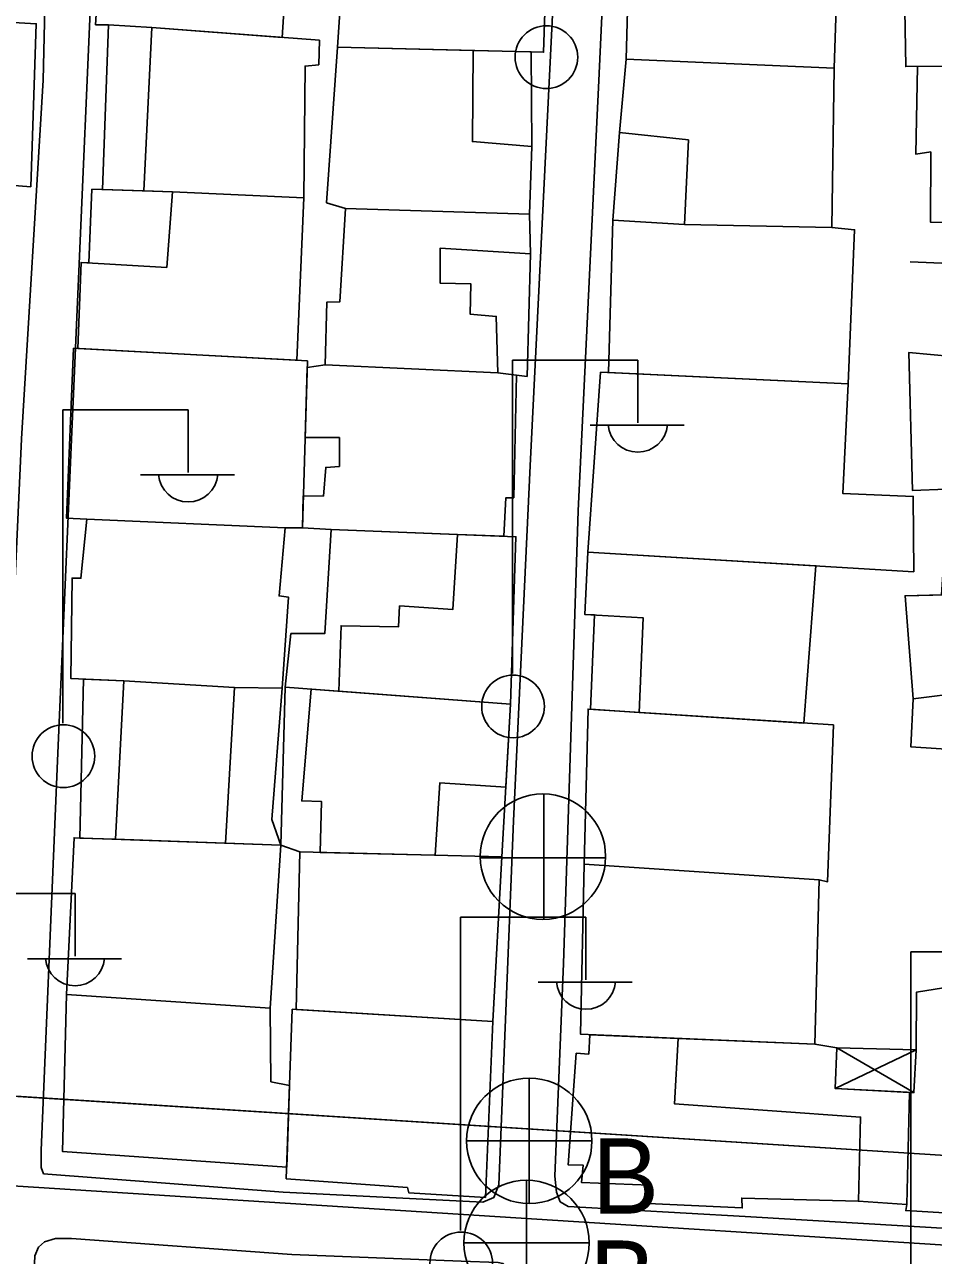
# Model space of a CAD drawing. Extents: x 417997 to 421451, y 4451742 to 4455216.
# Drawn here: x 420275.9 to 420326.7, y 4453419.3 to 4453488 of the extents above; entities that cross this region are included whole.
import ezdxf

# ---------------------------------------------------------------- set-up
doc = ezdxf.new("R2010")
doc.units = 0
for name, color, linetype in [('ADAKENARI', 7, 'Continuous'), ('B_Mesken', 7, 'Continuous'), ('B_Sundurma', 7, 'Continuous'), ('B_Teras', 7, 'Continuous'), ('KALDIRIM', 7, 'Continuous'), ('PL_TİCK', 7, 'Continuous'), ('S_Elektrik_Diregi', 7, 'Continuous'), ('S_Rogar_Kapagi', 7, 'Continuous'), ('S_Rogar_Kapagi_Buski', 7, 'Continuous'), ('Sinir_Duvar_tek_tarafa_ait', 7, 'Continuous'), ('TR_TİCK', 7, 'Continuous'), ('Yol_Sose', 7, 'Continuous')]:
    doc.layers.add(name, color=color, linetype=linetype)

msp = doc.modelspace()

# ---------------------------------------------------------------- linework, layer by layer
at = {"layer": 'ADAKENARI'}
msp.add_line((420437.706, 4453417.855), (420248.324, 4453429.917), dxfattribs=at)
msp.add_line((420437.706, 4453417.855), (420248.324, 4453429.917), dxfattribs=at)
at = {"layer": 'B_Mesken'}
for points in [[(420280.624, 4453487.983), (420279.908, 4453487.991), (420280.456, 4453496.802), (420281.237, 4453496.774), (420290.901, 4453496.226), (420290.318, 4453487.288), (420283.043, 4453487.839)], [(420293.007, 4453491.975), (420293.007, 4453495.759), (420305.208, 4453495.365), (420304.923, 4453486.458), (420293.421, 4453486.75), (420293.743, 4453491.804)], [(420325.095, 4453488.815), (420325.14, 4453485.659), (420340.216, 4453485.776), (420340.104, 4453494.978), (420328.284, 4453494.505), (420328.157, 4453488.874)], [(420264.558, 4453488.75), (420276.593, 4453488.052), (420276.291, 4453478.953), (420263.203, 4453480.003), (420263.232, 4453481.656), (420264.158, 4453481.76)], [(420280.624, 4453487.983), (420280.297, 4453478.803), (420282.608, 4453478.723), (420284.201, 4453478.667), (420291.528, 4453478.332), (420291.602, 4453485.688), (420292.373, 4453485.759), (420292.408, 4453487.13), (420283.043, 4453487.839)], [(420304.223, 4453486.476), (420304.272, 4453481.19), (420304.143, 4453477.419), (420293.869, 4453477.739), (420292.802, 4453478.062), (420293.421, 4453486.75), (420300.989, 4453486.558)], [(420309.161, 4453481.97), (420308.788, 4453477.091), (420312.795, 4453476.853), (420321.022, 4453476.683), (420321.151, 4453485.573), (420309.529, 4453486.066)], [(420338.737, 4453485.765), (420338.656, 4453476.342), (420330.155, 4453476.179), (420330.035, 4453476.902), (420326.52, 4453476.98), (420326.534, 4453480.898), (420325.709, 4453480.769), (420325.806, 4453485.665)], [(420279.698, 4453478.824), (420284.201, 4453478.667), (420291.528, 4453478.332), (420291.15, 4453469.265), (420278.921, 4453469.92), (420279.098, 4453474.73), (420279.536, 4453474.704)], [(420304.188, 4453475.204), (420304, 4453468.363), (420302.358, 4453468.565), (420292.726, 4453469.009), (420292.813, 4453472.504), (420293.545, 4453472.523), (420293.869, 4453477.739), (420304.143, 4453477.419)], [(420321.925, 4453467.959), (420322.286, 4453476.549), (420321.022, 4453476.683), (420312.795, 4453476.853), (420308.788, 4453477.091), (420308.539, 4453468.58)], [(420327.732, 4453469.475), (420325.321, 4453469.706), (420325.51, 4453461.998), (420327.393, 4453462.075), (420327.214, 4453458.19), (420339.88, 4453457.639), (420339.992, 4453458.158), (420341.35, 4453469.324), (420327.766, 4453470.212)], [(420291.74, 4453469.233), (420291.453, 4453459.908), (420290.494, 4453459.919), (420279.412, 4453460.399), (420278.283, 4453460.457), (420278.679, 4453469.933)], [(420303.412, 4453468.435), (420303.259, 4453461.592), (420302.815, 4453461.589), (420302.693, 4453459.444), (420300.108, 4453459.544), (420293.071, 4453459.815), (420291.453, 4453459.908), (420291.508, 4453461.693), (420292.626, 4453461.688), (420292.756, 4453463.283), (420293.525, 4453463.342), (420293.52, 4453464.947), (420291.608, 4453464.96), (420291.729, 4453468.866), (420292.726, 4453469.009), (420302.358, 4453468.565)], [(420308.094, 4453468.601), (420307.395, 4453458.555), (420325.588, 4453457.466), (420325.556, 4453461.665), (420321.623, 4453461.834), (420321.925, 4453467.959)], [(420281.492, 4453451.372), (420278.518, 4453451.505), (420278.597, 4453457.113), (420279.089, 4453457.099), (420279.412, 4453460.399), (420290.494, 4453459.919), (420290.151, 4453456.115), (420290.679, 4453456.046), (420290.329, 4453450.969), (420287.662, 4453451.005)], [(420290.488, 4453451.027), (420290.814, 4453454.007), (420292.708, 4453454.009), (420293.071, 4453459.815), (420303.381, 4453459.418), (420303.082, 4453450.073)], [(420307.755, 4453455.053), (420307.54, 4453449.786), (420310.259, 4453449.611), (420319.449, 4453449.018), (420320.13, 4453457.793), (420307.395, 4453458.555), (420307.22, 4453455.084)], [(420325.552, 4453450.372), (420325.43, 4453447.683), (420331.659, 4453447.287), (420331.66, 4453448.018), (420338.964, 4453447.659), (420339.131, 4453448.953), (420339.623, 4453456.467), (420339.88, 4453457.639), (420327.269, 4453458.188), (420327.132, 4453456.165), (420325.104, 4453456.124)], [(420290.248, 4453442.211), (420287.169, 4453442.318), (420281.017, 4453442.533), (420279.036, 4453442.602), (420279.236, 4453451.473), (420281.492, 4453451.372), (420287.662, 4453451.005), (420290.329, 4453450.969), (420289.754, 4453443.628)], [(420291.308, 4453441.823), (420290.248, 4453442.211), (420290.488, 4453451.027), (420303.082, 4453450.073), (420302.584, 4453441.555)], [(420320.315, 4453440.261), (420320.775, 4453440.162), (420321.101, 4453448.912), (420307.407, 4453449.795), (420307.191, 4453441.147)], [(420290.248, 4453442.211), (420289.654, 4453433.096), (420278.292, 4453433.868), (420278.711, 4453442.613)], [(420291.117, 4453433.028), (420291.308, 4453441.823), (420302.584, 4453441.555), (420302.088, 4453432.359)], [(420307.191, 4453441.147), (420306.984, 4453431.646), (420320.068, 4453431.09), (420320.315, 4453440.261)], [(420334.688, 4453435.423), (420334.026, 4453421.278), (420325.138, 4453421.803), (420325.209, 4453422.155), (420325.36, 4453428.406), (420325.599, 4453428.394), (420325.716, 4453430.781), (420325.734, 4453433.993)], [(420278.292, 4453433.868), (420278.061, 4453425.113), (420290.58, 4453424.239), (420290.734, 4453428.793), (420289.696, 4453429), (420289.654, 4453433.096)], [(420290.877, 4453433.043), (420302.088, 4453432.359), (420301.676, 4453422.544), (420297.39, 4453422.801), (420297.316, 4453423.089), (420290.557, 4453423.582)], [(420306.734, 4453430.595), (420306.297, 4453424.354), (420307.134, 4453424.337), (420307.041, 4453423.371), (420310.827, 4453423.222), (420310.765, 4453422.198), (420316.013, 4453421.959), (420315.988, 4453422.504), (420322.5, 4453422.328), (420325.209, 4453422.155), (420325.36, 4453428.406), (420321.206, 4453428.616), (420321.286, 4453430.895), (420320.068, 4453431.09), (420312.428, 4453431.415), (420307.51, 4453431.623), (420307.447, 4453430.543)]]:
    msp.add_lwpolyline(points, close=True, dxfattribs=at)
at = {"layer": 'B_Sundurma'}
for p, q in [((420325.716, 4453430.781), (420321.206, 4453428.616)), ((420321.286, 4453430.895), (420325.599, 4453428.394))]:
    msp.add_line(p, q, dxfattribs=at)
msp.add_lwpolyline([(420325.716, 4453430.781), (420321.286, 4453430.895), (420321.206, 4453428.616), (420325.599, 4453428.394)], close=True, dxfattribs=at)
at = {"layer": 'B_Teras'}
for points in [[(420309.529, 4453486.066), (420309.765, 4453494.93), (420321.447, 4453494.556), (420321.151, 4453485.573)], [(420291.528, 4453478.332), (420291.602, 4453485.688), (420292.373, 4453485.759), (420292.408, 4453487.13), (420283.043, 4453487.839), (420282.608, 4453478.723), (420284.201, 4453478.667)], [(420304.143, 4453477.419), (420304.272, 4453481.19), (420300.949, 4453481.474), (420300.989, 4453486.558), (420293.421, 4453486.75), (420292.802, 4453478.062), (420293.869, 4453477.739)], [(420321.151, 4453485.573), (420321.022, 4453476.683), (420312.795, 4453476.853), (420313.005, 4453481.564), (420309.161, 4453481.97), (420309.529, 4453486.066)], [(420278.921, 4453469.92), (420279.098, 4453474.73), (420283.88, 4453474.45), (420284.201, 4453478.667), (420291.528, 4453478.332), (420291.15, 4453469.265)], [(420293.869, 4453477.739), (420304.143, 4453477.419), (420304.188, 4453475.204), (420299.154, 4453475.531), (420299.156, 4453473.561), (420300.868, 4453473.532), (420300.83, 4453471.835), (420302.279, 4453471.71), (420302.358, 4453468.565), (420292.726, 4453469.009), (420292.813, 4453472.504), (420293.545, 4453472.523)], [(420293.49, 4453450.8), (420293.62, 4453454.451), (420296.829, 4453454.389), (420296.878, 4453455.557), (420299.863, 4453455.36), (420300.108, 4453459.544), (420303.381, 4453459.418), (420303.082, 4453450.073)], [(420319.449, 4453449.018), (420320.13, 4453457.793), (420307.395, 4453458.555), (420307.22, 4453455.084), (420310.475, 4453454.896), (420310.259, 4453449.611)], [(420325.104, 4453456.124), (420328.201, 4453456.186), (420328.524, 4453450.745), (420325.552, 4453450.372)], [(420287.169, 4453442.318), (420287.662, 4453451.005), (420281.492, 4453451.372), (420281.017, 4453442.533)], [(420291.937, 4453450.918), (420291.415, 4453444.668), (420292.525, 4453444.638), (420292.444, 4453441.796), (420298.87, 4453441.644), (420299.125, 4453445.678), (420302.811, 4453445.448), (420303.082, 4453450.073)], [(420312.428, 4453431.415), (420312.232, 4453427.765), (420322.624, 4453427.023), (420322.5, 4453422.328), (420325.209, 4453422.155), (420325.36, 4453428.406), (420321.206, 4453428.616), (420321.286, 4453430.895), (420320.068, 4453431.09)]]:
    msp.add_lwpolyline(points, close=True, dxfattribs=at)
at = {"layer": 'KALDIRIM'}
msp.add_line((420440.467, 4453412.669), (420258.396, 4453424.265), dxfattribs=at)
msp.add_line((420440.467, 4453412.669), (420258.396, 4453424.265), dxfattribs=at)
at = {"layer": 'PL_TİCK'}
msp.add_lwpolyline([(420355.235, 4453654.077), (420351.94, 4453653.2), (420254.849, 4453594.772), (420247.891, 4453583.313), (420238.968, 4453440.533), (420248.324, 4453429.917), (420341.074, 4453424.009), (420355.235, 4453654.077)], dxfattribs=at)
msp.add_lwpolyline([(420355.235, 4453654.077), (420351.94, 4453653.2), (420254.849, 4453594.772), (420247.891, 4453583.313), (420238.968, 4453440.533), (420248.324, 4453429.917), (420341.074, 4453424.009), (420355.235, 4453654.077)], dxfattribs=at)
at = {"layer": 'S_Elektrik_Diregi'}
for p, q in [((420303.18, 4453451.781), (420303.18, 4453469.281)), ((420303.18, 4453469.281), (420310.18, 4453469.281)), ((420310.18, 4453465.781), (420310.18, 4453469.281)), ((420278.075, 4453449.005), (420278.075, 4453466.506)), ((420278.075, 4453466.506), (420285.075, 4453466.506)), ((420285.075, 4453463.006), (420285.075, 4453466.506)), ((420307.52, 4453465.641), (420312.77, 4453465.641)), ((420282.415, 4453462.866), (420287.665, 4453462.866)), ((420271.76, 4453439.5), (420278.76, 4453439.5)), ((420278.76, 4453436), (420278.76, 4453439.5)), ((420300.285, 4453420.69), (420300.285, 4453438.19)), ((420300.285, 4453438.19), (420307.285, 4453438.19)), ((420307.285, 4453434.69), (420307.285, 4453438.19)), ((420276.1, 4453435.86), (420281.35, 4453435.86)), ((420325.421, 4453418.751), (420325.421, 4453436.251)), ((420325.421, 4453436.251), (420332.421, 4453436.251)), ((420304.625, 4453434.55), (420309.875, 4453434.55))]:
    msp.add_line(p, q, dxfattribs=at)
for centre in [(420305.078, 4453486.182), (420303.216, 4453449.945), (420278.111, 4453447.17), (420300.321, 4453418.854)]:
    msp.add_circle(centre, 1.75, dxfattribs=at)
for centre in [(420310.181, 4453465.794), (420285.076, 4453463.018), (420278.761, 4453436.013), (420307.286, 4453434.703)]:
    msp.add_arc(centre, 1.658, 184.83843, 355.14641, dxfattribs=at)
at = {"layer": 'S_Rogar_Kapagi'}
for p, q in [((420304.94, 4453438.034), (420304.94, 4453445.034)), ((420301.37, 4453441.499), (420308.37, 4453441.499))]:
    msp.add_line(p, q, dxfattribs=at)
msp.add_circle((420304.886, 4453441.562), 3.5, dxfattribs=at)
at = {"layer": 'S_Rogar_Kapagi_Buski'}
for p, q in [((420304.122, 4453429.203), (420304.122, 4453422.203)), ((420300.622, 4453425.703), (420307.622, 4453425.703)), ((420303.972, 4453423.503), (420303.972, 4453416.503)), ((420300.472, 4453420.003), (420307.472, 4453420.003))]:
    msp.add_line(p, q, dxfattribs=at)
for centre in [(420304.122, 4453425.703), (420303.972, 4453420.003)]:
    msp.add_circle(centre, 3.5, dxfattribs=at)
at = {"layer": 'Sinir_Duvar_tek_tarafa_ait'}
msp.add_lwpolyline([(420340.216, 4453485.776), (420339.104, 4453474.177), (420325.393, 4453474.755)], dxfattribs=at)
at = {"layer": 'TR_TİCK'}
msp.add_lwpolyline([(420355.235, 4453654.077), (420351.94, 4453653.2), (420254.849, 4453594.772), (420247.891, 4453583.313), (420238.968, 4453440.533), (420248.324, 4453429.917), (420341.074, 4453424.009), (420355.235, 4453654.077)], dxfattribs=at)
msp.add_lwpolyline([(420355.235, 4453654.077), (420351.94, 4453653.2), (420254.849, 4453594.772), (420247.891, 4453583.313), (420238.968, 4453440.533), (420248.324, 4453429.917), (420341.074, 4453424.009), (420355.235, 4453654.077)], dxfattribs=at)
at = {"layer": 'Yol_Sose'}
for points in [[(420352.648, 4453419.317), (420316.181, 4453421.469), (420306.288, 4453422.044), (420305.853, 4453422.296), (420305.649, 4453422.829), (420305.544, 4453423.73), (420306.039, 4453435.603), (420306.847, 4453460.865), (420308.007, 4453484.888), (420309.07, 4453507.665), (420309.891, 4453524.669), (420310.927, 4453547.455)], [(420264.332, 4453517.222), (420252.002, 4453517.729), (420251.625, 4453517.639), (420251.423, 4453517.398), (420250.632, 4453497.36), (420249.768, 4453473.55), (420249.641, 4453452.964), (420248.385, 4453426.631), (420248.385, 4453426.36), (420248.881, 4453425.963), (420272.45, 4453425.252), (420272.906, 4453425.555), (420273.099, 4453426.02), (420273.174, 4453426.837), (420274.338, 4453438.12), (420275.13, 4453450.512), (420275.778, 4453464.884), (420276.981, 4453484.902), (420277.44, 4453505.086), (420277.726, 4453515.368), (420277.619, 4453515.658), (420277.483, 4453515.779), (420276.886, 4453516.059), (420273.335, 4453516.368)], [(420290.384, 4453422.826), (420277.006, 4453423.865), (420276.867, 4453424.204), (420276.876, 4453425.185), (420277.792, 4453446.917), (420279.835, 4453493.89), (420281.059, 4453515.289), (420281.276, 4453515.549), (420281.848, 4453515.88), (420282.748, 4453516.134), (420283.669, 4453516.129), (420285.381, 4453515.971), (420291.627, 4453515.592), (420305.648, 4453514.406), (420305.943, 4453514.202), (420306.198, 4453513.614), (420305.928, 4453498.689)], [(420305.928, 4453498.689), (420304.167, 4453463.382), (420303.245, 4453443.554), (420302.42, 4453423.248)], [(420302.42, 4453423.248), (420302.147, 4453422.53), (420301.531, 4453422.276), (420290.384, 4453422.826)], [(420272.717, 4453346.683), (420273.719, 4453373.243), (420275.589, 4453397.889), (420276.522, 4453419.277), (420276.723, 4453419.762), (420277.057, 4453420.065), (420277.67, 4453420.252), (420278.572, 4453420.242), (420290.866, 4453419.363)], [(420290.866, 4453419.363), (420300.313, 4453418.983), (420302.393, 4453418.909), (420302.648, 4453418.856), (420302.93, 4453418.516), (420303.206, 4453417.933), (420303.114, 4453413.948), (420302.44, 4453404.041), (420301.028, 4453385.262), (420299.817, 4453363.21), (420299.233, 4453346.052), (420298.621, 4453337.798), (420298.513, 4453337.525), (420298.297, 4453337.285), (420297.97, 4453337.131), (420297.092, 4453336.943), (420284.45, 4453338.036), (420273.076, 4453339.249), (420272.686, 4453339.316), (420272.603, 4453339.551), (420272.459, 4453340.331), (420272.488, 4453341.191), (420272.717, 4453346.683)]]:
    msp.add_lwpolyline(points, dxfattribs=at)

# ---------------------------------------------------------------- texts
at = {"layer": 'S_Rogar_Kapagi_Buski'}
for p in [(420307.622, 4453421.638), (420307.472, 4453415.938)]:
    msp.add_text('B', height=4.2, dxfattribs=at).set_placement(p)

doc.saveas('drawing.dxf')
